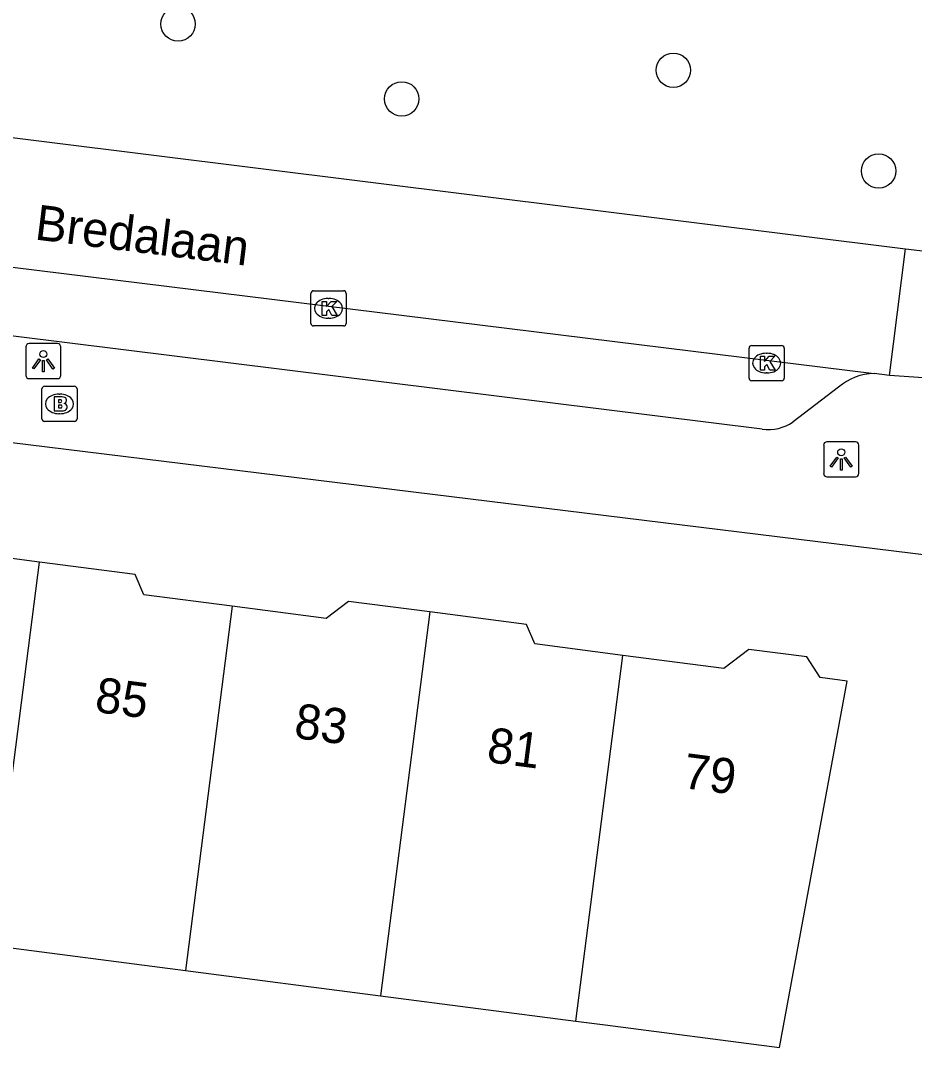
# Model space of a CAD drawing. Extents: x 158087 to 159494, y 382905 to 383981.
# Drawn here: x 158552.78 to 158578.22, y 383351.71 to 383380.92 of the extents above; entities that cross this region are included whole.
import ezdxf

# ---------------------------------------------------------------- set-up
doc = ezdxf.new("R2010")
doc.units = 0
for name, color, linetype in [('IMGEO_Boom', 7, 'Continuous'), ('IMGEO_Brandkraan', 7, 'Continuous'), ('IMGEO_Kolk', 7, 'Continuous'), ('IMGEO_Lichtpunt', 7, 'Continuous'), ('IMGEO_Openbare_ruimte_label', 7, 'Continuous'), ('IMGEO_Pand', 7, 'Continuous'), ('IMGEO_Pand_nummerreeks', 7, 'Continuous'), ('IMGEO_Rijbaan_lokaal_gesloten', 7, 'Continuous'), ('IMGEO_Rijbaan_lokaal_open', 7, 'Continuous'), ('IMGEO_Voetpad_open', 7, 'Continuous')]:
    doc.layers.add(name, color=color, linetype=linetype)

msp = doc.modelspace()

# ---------------------------------------------------------------- linework, layer by layer
at = {"layer": 'IMGEO_Boom'}
for centre in [(158557.267, 383380.82), (158571.357, 383379.507), (158563.63, 383378.691), (158577.195, 383376.64)]:
    msp.add_circle(centre, 0.489, dxfattribs=at)
at = {"layer": 'IMGEO_Brandkraan'}
for p, q in [((158553.392, 383369.589), (158553.392, 383370.441)), ((158553.467, 383370.515), (158554.319, 383370.515)), ((158553.88, 383370.295), (158553.905, 383370.295)), ((158554.393, 383370.441), (158554.393, 383369.589)), ((158553.903, 383369.735), (158553.878, 383369.735)), ((158554.319, 383369.515), (158553.467, 383369.515))]:
    msp.add_line(p, q, dxfattribs=at)
for points in [[(158553.392, 383369.589), (158553.392, 383370.441)], [(158553.467, 383370.515), (158554.319, 383370.515)], [(158554.393, 383370.441), (158554.393, 383369.589)], [(158553.74, 383370.215), (158553.74, 383369.815), (158553.953, 383369.815)], [(158553.971, 383370.215), (158553.74, 383370.215)], [(158553.919, 383370.134), (158553.865, 383370.134), (158553.865, 383370.058)], [(158553.865, 383370.058), (158553.918, 383370.058)], [(158553.927, 383369.982), (158553.865, 383369.982), (158553.865, 383369.901)], [(158553.865, 383369.901), (158553.927, 383369.901)], [(158554.319, 383369.515), (158553.467, 383369.515)]]:
    msp.add_lwpolyline(points, dxfattribs=at)
for centre, radius, start, end in [((158553.469, 383370.439), 0.0765, 91.552, 178.448), ((158553.469, 383370.439), 0.0765, 91.552, 178.448), ((158554.317, 383370.439), 0.0765, 1.552, 88.448), ((158554.317, 383370.439), 0.0765, 1.552, 88.448), ((158553.92, 383370.096), 0.0379, 267.8285, 90.9355), ((158553.928, 383369.941), 0.0404, 269.8759, 90.5077), ((158553.975, 383370.07), 0.145, 59.4692, 91.5367), ((158554, 383370.117), 0.0922, 285.5137, 58.1501), ((158554.005, 383369.925), 0.105, 301.3115, 78.989), ((158553.959, 383370.066), 0.251, 268.6676, 293.5347), ((158553.469, 383369.591), 0.0765, 181.552, 268.448), ((158553.469, 383369.591), 0.0765, 181.552, 268.448), ((158554.317, 383369.591), 0.0765, 271.552, 358.448), ((158554.317, 383369.591), 0.0765, 271.552, 358.448)]:
    msp.add_arc(centre, radius, start, end, dxfattribs=at)
for centre, major_axis, ratio, start_param, end_param in [((158553.879, 383370.015), (-0.387, 0.002), 0.722429, 4.712389, 7.853982), ((158553.904, 383370.015), (-0.39, 0.002), 0.717154, 1.570796, 4.712389)]:
    msp.add_ellipse(centre, major_axis=major_axis, ratio=ratio, start_param=start_param, end_param=end_param, dxfattribs=at)
at = {"layer": 'IMGEO_Kolk'}
for p, q in [((158561.047, 383372.306), (158561.047, 383373.158)), ((158561.122, 383373.232), (158561.974, 383373.232)), ((158562.048, 383373.158), (158562.048, 383372.306)), ((158561.535, 383373.012), (158561.56, 383373.012)), ((158561.558, 383372.452), (158561.533, 383372.452)), ((158561.974, 383372.232), (158561.122, 383372.232)), ((158573.511, 383370.748), (158573.511, 383371.6)), ((158573.586, 383371.674), (158574.438, 383371.674)), ((158573.999, 383371.454), (158574.024, 383371.454)), ((158574.512, 383371.6), (158574.512, 383370.748)), ((158574.022, 383370.894), (158573.997, 383370.894)), ((158574.438, 383370.674), (158573.586, 383370.674))]:
    msp.add_line(p, q, dxfattribs=at)
for points in [[(158561.047, 383372.306), (158561.047, 383373.158)], [(158561.122, 383373.232), (158561.974, 383373.232)], [(158562.048, 383373.158), (158562.048, 383372.306)], [(158561.368, 383372.932), (158561.491, 383372.932), (158561.491, 383372.781), (158561.621, 383372.932), (158561.785, 383372.932), (158561.639, 383372.781), (158561.792, 383372.532), (158561.64, 383372.532), (158561.555, 383372.696), (158561.491, 383372.629), (158561.491, 383372.532), (158561.368, 383372.532), (158561.368, 383372.932)], [(158561.974, 383372.232), (158561.122, 383372.232)], [(158573.511, 383370.748), (158573.511, 383371.6)], [(158573.586, 383371.674), (158574.438, 383371.674)], [(158574.512, 383371.6), (158574.512, 383370.748)], [(158573.832, 383371.374), (158573.955, 383371.374), (158573.955, 383371.223), (158574.085, 383371.374), (158574.249, 383371.374), (158574.103, 383371.223), (158574.256, 383370.974), (158574.104, 383370.974), (158574.019, 383371.138), (158573.955, 383371.071), (158573.955, 383370.974), (158573.832, 383370.974), (158573.832, 383371.374)], [(158574.438, 383370.674), (158573.586, 383370.674)]]:
    msp.add_lwpolyline(points, dxfattribs=at)
for centre, start, end in [((158561.124, 383373.156), 91.552, 178.448), ((158561.124, 383373.156), 91.552, 178.448), ((158561.972, 383373.156), 1.552, 88.448), ((158561.972, 383373.156), 1.552, 88.448), ((158561.124, 383372.308), 181.552, 268.448), ((158561.124, 383372.308), 181.552, 268.448), ((158561.972, 383372.308), 271.552, 358.448), ((158561.972, 383372.308), 271.552, 358.448), ((158573.588, 383371.598), 91.552, 178.448), ((158573.588, 383371.598), 91.552, 178.448), ((158574.436, 383371.598), 1.552, 88.448), ((158574.436, 383371.598), 1.552, 88.448), ((158573.588, 383370.75), 181.552, 268.448), ((158573.588, 383370.75), 181.552, 268.448), ((158574.436, 383370.75), 271.552, 358.448), ((158574.436, 383370.75), 271.552, 358.448)]:
    msp.add_arc(centre, 0.0765, start, end, dxfattribs=at)
for centre, major_axis, ratio, start_param, end_param in [((158561.534, 383372.732), (-0.387, 0.002), 0.722429, 4.712389, 7.853982), ((158561.559, 383372.732), (-0.39, 0.002), 0.717154, 1.570796, 4.712389), ((158573.998, 383371.174), (-0.387, 0.002), 0.722429, 4.712389, 7.853982), ((158574.023, 383371.174), (-0.39, 0.002), 0.717154, 1.570796, 4.712389)]:
    msp.add_ellipse(centre, major_axis=major_axis, ratio=ratio, start_param=start_param, end_param=end_param, dxfattribs=at)
at = {"layer": 'IMGEO_Lichtpunt'}
for p, q in [((158553.837, 383371.729), (158553.029, 383371.729)), ((158553.837, 383371.729), (158553.029, 383371.729)), ((158552.935, 383371.634), (158552.935, 383370.827)), ((158552.935, 383371.634), (158552.935, 383370.827)), ((158553.931, 383370.827), (158553.931, 383371.634)), ((158553.931, 383370.827), (158553.931, 383371.634)), ((158553.029, 383370.733), (158553.837, 383370.733)), ((158553.029, 383370.733), (158553.837, 383370.733)), ((158575.634, 383368.84), (158575.634, 383368.033)), ((158575.634, 383368.84), (158575.634, 383368.033)), ((158576.536, 383368.935), (158575.728, 383368.935)), ((158576.536, 383368.935), (158575.728, 383368.935)), ((158576.63, 383368.033), (158576.63, 383368.84)), ((158576.63, 383368.033), (158576.63, 383368.84)), ((158575.728, 383367.939), (158576.536, 383367.939)), ((158575.728, 383367.939), (158576.536, 383367.939))]:
    msp.add_line(p, q, dxfattribs=at)
for points in [[(158553.309, 383371.298), (158553.348, 383371.27), (158553.16, 383371.008), (158553.122, 383371.035), (158553.309, 383371.298)], [(158553.411, 383371.25), (158553.458, 383371.25), (158553.458, 383370.928), (158553.411, 383370.928), (158553.411, 383371.25)], [(158553.521, 383371.27), (158553.559, 383371.297), (158553.746, 383371.035), (158553.707, 383371.007), (158553.521, 383371.27)], [(158576.008, 383368.504), (158576.047, 383368.476), (158575.859, 383368.214), (158575.821, 383368.241), (158576.008, 383368.504)], [(158576.22, 383368.476), (158576.258, 383368.503), (158576.445, 383368.241), (158576.406, 383368.213), (158576.22, 383368.476)], [(158576.11, 383368.456), (158576.157, 383368.456), (158576.157, 383368.134), (158576.11, 383368.134), (158576.11, 383368.456)]]:
    msp.add_lwpolyline(points, dxfattribs=at)
for centre in [(158553.434, 383371.432), (158576.133, 383368.638)]:
    msp.add_circle(centre, 0.0994, dxfattribs=at)
for centre, start, end in [((158553.029, 383371.634), 90, 180), ((158553.029, 383371.634), 90, 180), ((158553.837, 383371.634), 0, 90), ((158553.837, 383371.634), 0, 90), ((158553.029, 383370.827), 180, 270), ((158553.029, 383370.827), 180, 270), ((158553.837, 383370.827), 270, 0), ((158553.837, 383370.827), 270, 360), ((158575.728, 383368.84), 90, 180), ((158575.728, 383368.84), 90, 180), ((158576.536, 383368.84), 0, 90), ((158576.536, 383368.84), 0, 90), ((158575.728, 383368.033), 180, 270), ((158575.728, 383368.033), 180, 270), ((158576.536, 383368.033), 270, 0), ((158576.536, 383368.033), 270, 360)]:
    msp.add_arc(centre, 0.0946, start, end, dxfattribs=at)
at = {"layer": 'IMGEO_Pand'}
for points in [[(158553.32, 383365.517), (158551.028, 383365.814), (158550.387, 383365.321), (158547.694, 383365.67)], [(158551.921, 383354.621), (158553.32, 383365.517)], [(158558.805, 383364.257), (158556.289, 383364.583), (158556.047, 383365.163), (158553.32, 383365.517)], [(158564.43, 383364.098), (158562.118, 383364.398), (158561.484, 383363.909), (158558.805, 383364.257)], [(158558.805, 383364.257), (158557.475, 383353.901)], [(158564.43, 383364.098), (158563.028, 383353.18)], [(158569.916, 383362.86), (158567.412, 383363.185), (158567.181, 383363.741), (158564.43, 383364.098)], [(158568.581, 383352.46), (158569.421, 383352.351), (158574.379, 383351.708), (158576.305, 383362.131), (158575.538, 383362.231), (158575.152, 383362.815), (158573.5, 383363.029), (158572.797, 383362.487), (158569.916, 383362.86)], [(158568.581, 383352.46), (158569.916, 383362.86)], [(158551.921, 383354.621), (158557.475, 383353.901)], [(158557.475, 383353.901), (158563.028, 383353.18)], [(158563.028, 383353.18), (158568.581, 383352.46)]]:
    msp.add_lwpolyline(points, dxfattribs=at)
at = {"layer": 'IMGEO_Rijbaan_lokaal_gesloten'}
for points in [[(158509.228, 383382.991), (158538.003, 383379.406), (158577.958, 383374.428)], [(158523.656, 383377.465), (158537.643, 383375.74), (158577.071, 383370.879)], [(158577.506, 383370.825), (158577.071, 383370.879)]]:
    msp.add_lwpolyline(points, dxfattribs=at)
at = {"layer": 'IMGEO_Rijbaan_lokaal_open'}
for points in [[(158577.506, 383370.825), (158577.958, 383374.428)], [(158577.958, 383374.428), (158581.369, 383374.024)], [(158578.476, 383370.755), (158577.506, 383370.825)]]:
    msp.add_lwpolyline(points, dxfattribs=at)
at = {"layer": 'IMGEO_Voetpad_open'}
for points in [[(158573.886, 383369.296), (158537.455, 383373.818), (158526.589, 383375.166)], [(158520.1, 383372.893), (158537.16, 383370.801), (158580.335, 383365.501)], [(158576.059, 383370.492), (158574.765, 383369.501)]]:
    msp.add_lwpolyline(points, dxfattribs=at)
for centre, radius, start, end in [((158577.095, 383369.299), 1.581, 90.8828, 130.972), ((158574.055, 383370.559), 1.274, 262.3843, 303.8713)]:
    msp.add_arc(centre, radius, start, end, dxfattribs=at)

# ---------------------------------------------------------------- texts
at = {"layer": 'IMGEO_Openbare_ruimte_label'}
msp.add_text('Bredalaan', height=1, rotation=352.9319, dxfattribs=at).set_placement((158553.166, 383374.694))
at = {"layer": 'IMGEO_Pand_nummerreeks'}
for s, rotation, p in [('85', 352.6173, (158554.872, 383361.258)), ('83', 352.5988, (158560.541, 383360.515)), ('81', 352.6048, (158566.023, 383359.831)), ('79', 352.623, (158571.598, 383359.091))]:
    msp.add_text(s, height=1, rotation=rotation, dxfattribs=at).set_placement(p)

doc.saveas('drawing.dxf')
